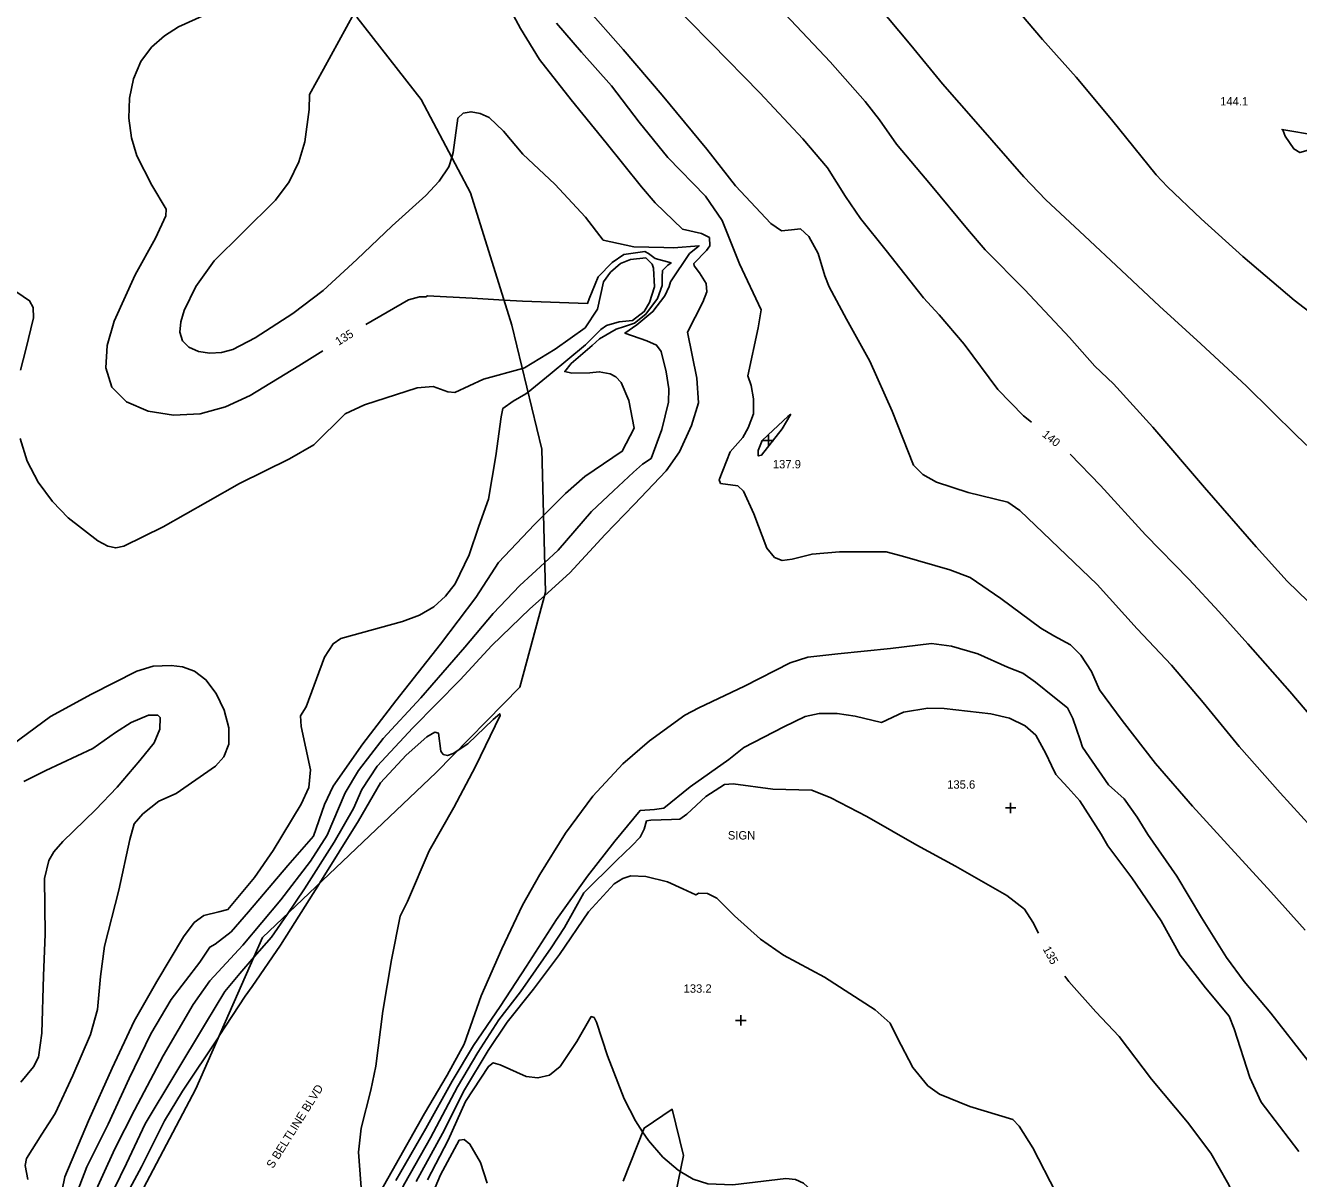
# Model space of a CAD drawing. Extents: x 1467615 to 2003689, y 770235 to 1108726.
# Drawn here: x 2002189.9 to 2002493.7, y 771186.6 to 771461.7 of the extents above; entities that cross this region are included whole.
import ezdxf

# ---------------------------------------------------------------- set-up
doc = ezdxf.new("R2010")
doc.units = 0
for name, color, linetype in [('RD_DTM_Major1', 7, 'Continuous'), ('RD_DTM_Major1_Lbl', 7, 'Continuous'), ('RD_DTM_Major2', 7, 'Continuous'), ('RD_DTM_Minor1', 7, 'Continuous'), ('RD_DTM_Minor2', 7, 'Continuous'), ('RD_DTM_Obscure', 7, 'Continuous'), ('RD_DTM_Spot_Elev', 7, 'Continuous'), ('RD_TX_Misc1', 7, 'Continuous')]:
    doc.layers.add(name, color=color, linetype=linetype)

msp = doc.modelspace()

# ---------------------------------------------------------------- linework, layer by layer
at = {"layer": 'RD_DTM_Major1'}
for points in [[(2002342.34, 771468.93), (2002353.63, 771457.43), (2002365.11, 771445.66), (2002375.42, 771434.7), (2002381.33, 771427.74), (2002385.6, 771420.94), (2002389.16, 771415.66), (2002395.3, 771408.03), (2002404.22, 771396.74), (2002407.95, 771392.71), (2002413.94, 771385.69), (2002421.93, 771374.85), (2002428.05, 771368.61), (2002429.95, 771367.07)], [(2002304.1, 771396.22), (2002308.52, 771395.96), (2002324.04, 771395.41), (2002324.4, 771396.51), (2002326.55, 771401.74), (2002329.88, 771405.17), (2002332.69, 771407.1), (2002337.7, 771407.76), (2002338.6, 771407.3), (2002340.17, 771406.14), (2002343.96, 771405.06), (2002343.15, 771404.5), (2002341.93, 771403.26), (2002341.83, 771401.75), (2002341.85, 771399.65), (2002340.69, 771396.61), (2002337.94, 771392.85), (2002335.21, 771390.73), (2002332.81, 771389.92), (2002330.89, 771389.28), (2002326.88, 771386.95), (2002325.1, 771385.4), (2002320.12, 771381.04), (2002318.58, 771379.14), (2002320.31, 771378.76), (2002324.6, 771378.87), (2002326.81, 771379.1), (2002329.4, 771378.64), (2002330.8, 771377.86), (2002332.08, 771376.52), (2002333.88, 771372.21), (2002335.18, 771365.64), (2002332.31, 771360.11), (2002323.37, 771354.08), (2002318.74, 771350.06), (2002313.49, 771344.82)], [(2002439.21, 771359.44), (2002446.49, 771351.95), (2002457.22, 771340.17), (2002467.64, 771329.55), (2002474.68, 771321.86), (2002481.62, 771314.18), (2002491.66, 771302.79), (2002499.47, 771293.65)], [(2002344.06, 771272.22), (2002346.05, 771272.29), (2002347.72, 771273.53), (2002352.22, 771277.77), (2002356.74, 771280.63), (2002358.77, 771280.72), (2002368.22, 771279.51), (2002377.59, 771279.23), (2002382.1, 771277.45), (2002390.68, 771272.96), (2002402.61, 771266.1), (2002411.87, 771261.11), (2002424.1, 771254.07), (2002428.3, 771250.88), (2002430.28, 771247.73), (2002431.69, 771245.14)], [(2002247.87, 771122.14), (2002247.97, 771122.38), (2002250.07, 771127.32), (2002255.82, 771138.4), (2002260.57, 771148.19), (2002263.62, 771155.77), (2002269.56, 771166.44), (2002275.82, 771176.87), (2002280.38, 771185.46), (2002286.53, 771196.24), (2002293, 771208.43), (2002297.86, 771216.63), (2002302.88, 771224.43), (2002308.03, 771231.08), (2002315.38, 771241.58), (2002318.55, 771246.47), (2002323.15, 771254.74), (2002330.92, 771262.48), (2002334.58, 771265.97), (2002336.61, 771268.06), (2002337.5, 771269.94), (2002338.11, 771271.89), (2002339.11, 771272.06), (2002344.06, 771272.22)], [(2002437.97, 771234.89), (2002438.87, 771233.58), (2002445.32, 771226.37), (2002450.88, 771220.42), (2002458.65, 771210.24), (2002467.21, 771200), (2002472.79, 771192.64), (2002476.77, 771185.62), (2002481.91, 771175.42), (2002484.21, 771170.88), (2002487.38, 771160.55), (2002491.78, 771148.03), (2002495.42, 771134.7)]]:
    msp.add_lwpolyline(points, dxfattribs=at)
at = {"layer": 'RD_DTM_Major2'}
for points in [[(2002237.87, 771466.62), (2002226.39, 771461.39), (2002223.04, 771459.25), (2002219.94, 771456.53), (2002217.4, 771453.14), (2002215.65, 771449.01), (2002214.72, 771444.4), (2002214.58, 771439.6), (2002215.18, 771434.91), (2002216.46, 771430.61), (2002220, 771423.64), (2002223.47, 771417.9), (2002223.41, 771416.31), (2002220.91, 771411), (2002216.05, 771402.22), (2002211.04, 771391.14), (2002209.41, 771385.38), (2002209.05, 771380), (2002210.47, 771375.4), (2002213.99, 771371.92), (2002219.13, 771369.68), (2002225.21, 771368.72), (2002231.56, 771369.07), (2002237.64, 771370.72), (2002243.49, 771373.4), (2002255.1, 771380.52), (2002260.87, 771384.12)], [(2002271.14, 771390.34), (2002281.27, 771396.24), (2002283.89, 771396.99), (2002285.46, 771396.96), (2002285.8, 771397.22), (2002296.48, 771396.67), (2002304.1, 771396.22)], [(2002313.49, 771344.82), (2002311.33, 771342.66), (2002302.74, 771333.56), (2002297.35, 771325.2), (2002288.94, 771314.08), (2002278.3, 771300.59), (2002270.36, 771290.33), (2002263.33, 771280.18), (2002261.27, 771275.79), (2002258.6, 771268.28), (2002252.48, 771261.25), (2002243.12, 771250.22), (2002238.94, 771245.46), (2002235.18, 771242.47), (2002233.86, 771241.79), (2002231.47, 771238.23), (2002224.65, 771229.25), (2002219.83, 771221.07), (2002214.59, 771210.47), (2002209.58, 771199.51), (2002204.55, 771189.34), (2002201.14, 771180.62)]]:
    msp.add_lwpolyline(points, dxfattribs=at)
at = {"layer": 'RD_DTM_Minor1'}
for points in [[(2002302.31, 771471.73), (2002308.06, 771461.02), (2002312.57, 771453.65), (2002320.13, 771444.01), (2002328.47, 771433.73), (2002336.88, 771423.22), (2002340.18, 771419.41), (2002346.71, 771413.13), (2002351.22, 771412.11), (2002353.13, 771411.11), (2002353.18, 771409.17), (2002352.4, 771408.01), (2002349.43, 771404.91), (2002349.51, 771404.35), (2002350.76, 771402.69), (2002352.33, 771400.15), (2002352.46, 771398.14), (2002351.54, 771395.71), (2002347.92, 771388.53), (2002350.12, 771377.53), (2002350.53, 771371.72), (2002348.82, 771366.25), (2002345.95, 771359.97), (2002342.81, 771355.43), (2002335.16, 771347.38), (2002328.25, 771340.22), (2002319.77, 771331.12), (2002313.73, 771325.64)], [(2002323.56, 771466.18), (2002332.5, 771455.98), (2002341.82, 771445.11), (2002352.51, 771432.2), (2002359.32, 771423.48), (2002367.75, 771414.44), (2002370.34, 771412.74), (2002372.7, 771412.99), (2002374.84, 771413.23), (2002376.84, 771411.41), (2002379.05, 771407.29), (2002380.66, 771401.98), (2002381.68, 771399.37), (2002385.81, 771391.68), (2002391.41, 771381.6), (2002396.73, 771369.71), (2002401.83, 771356.83), (2002404.06, 771354.59), (2002407.3, 771352.75), (2002414.86, 771350.26), (2002424.37, 771347.98), (2002427.17, 771345.99), (2002434.61, 771338.9), (2002445.63, 771328.29), (2002455.23, 771317.78), (2002463.43, 771309.07), (2002470.93, 771300.18), (2002479.54, 771289.67), (2002489.33, 771278.64), (2002496.7, 771270.53)], [(2002371.22, 771464.4), (2002381.95, 771453.09), (2002390.31, 771443.56), (2002393.69, 771439.21), (2002397.75, 771433.43), (2002405.86, 771423.76), (2002414.71, 771413.09), (2002418.95, 771408.18), (2002428.42, 771398.65), (2002439.04, 771387.28), (2002445.09, 771380.4), (2002449.55, 771376.2), (2002458.95, 771365.86), (2002471.31, 771351.44), (2002483.57, 771337.31), (2002491.04, 771329.14), (2002500.97, 771319.5)], [(2002393.02, 771466.8), (2002401.21, 771457), (2002408.75, 771447.83), (2002416.68, 771438.72), (2002428.17, 771425.61), (2002433.43, 771420.14), (2002442.67, 771411.55), (2002451.44, 771403.25), (2002460.56, 771394.74), (2002470.44, 771385.76), (2002481.28, 771375.64), (2002493.23, 771363.92), (2002504.42, 771353.24)], [(2002425.74, 771466.46), (2002432.58, 771458.38), (2002440.61, 771449.42), (2002449.06, 771439.28), (2002459.77, 771426.09), (2002462.43, 771423.19), (2002470.48, 771415.61), (2002480.44, 771406.64), (2002492.65, 771396.18), (2002503.6, 771387.8)], [(2002316.61, 771462.31), (2002322.58, 771455.36), (2002329.71, 771447.37), (2002336.33, 771438.69), (2002343.21, 771430.25), (2002352.19, 771421.01), (2002356.18, 771415.21), (2002360.26, 771404.88), (2002365.47, 771393.85), (2002364.71, 771389.61), (2002362.29, 771378.11), (2002363.05, 771375.8), (2002363.67, 771372.61), (2002363.63, 771369.02), (2002362.38, 771365.69), (2002361.09, 771363.4), (2002358.06, 771359.97), (2002355.43, 771353.27), (2002355.77, 771352.46), (2002359.87, 771351.89), (2002361.23, 771350.57), (2002363.68, 771345.19), (2002366.8, 771337.02), (2002368.66, 771334.74), (2002370.47, 771334.09), (2002372.85, 771334.38), (2002377.6, 771335.57), (2002384.15, 771336.15), (2002395.31, 771336.1), (2002399.23, 771335.12), (2002410.48, 771331.83), (2002415.36, 771330.02), (2002422.69, 771325.01), (2002432.18, 771317.9), (2002435.33, 771316.05), (2002439.26, 771313.89), (2002441.76, 771311.48), (2002444.31, 771307.6), (2002446.23, 771303.21), (2002451.6, 771295.86), (2002459.6, 771285.57), (2002468.43, 771275.45), (2002476.76, 771266.31), (2002487.12, 771255), (2002495.3, 771245.85)], [(2002291.61, 771430.25), (2002291.98, 771431.42), (2002293.05, 771439.64), (2002294.35, 771440.83), (2002296.23, 771441.16), (2002298.39, 771440.76), (2002300.52, 771439.76), (2002304, 771436.52), (2002308.56, 771431.04), (2002316.21, 771423.86), (2002323.53, 771415.95), (2002327.79, 771410.51), (2002335.06, 771408.94), (2002342.27, 771408.77), (2002344.54, 771408.7), (2002350.65, 771409.15), (2002348.38, 771407.3), (2002343.79, 771400.55), (2002343.53, 771399.43), (2002342.47, 771397.23), (2002339.64, 771393.46), (2002335.77, 771390.27), (2002332.95, 771388.33), (2002338.14, 771386.5), (2002340.52, 771385.41), (2002341.59, 771383.96), (2002342.78, 771379.04), (2002343.42, 771374.99), (2002343.32, 771371.85), (2002341.73, 771365.28), (2002339.2, 771358.43), (2002337.17, 771357.06), (2002334.98, 771355.1), (2002330.18, 771350.69), (2002324.97, 771345.77), (2002317, 771336.5), (2002313.78, 771333.52)], [(2002490.5, 771435.32), (2002492.57, 771432.28), (2002494.04, 771431.39), (2002496.54, 771432.15), (2002499.46, 771433.87), (2002499.31, 771434.95), (2002498.23, 771435.47), (2002489.77, 771436.92), (2002490.09, 771436.57), (2002490.5, 771435.32)], [(2002308.47, 771379.87), (2002308.96, 771380), (2002316.27, 771384.5), (2002323.43, 771389.57), (2002326.39, 771394.07), (2002327.81, 771400.56), (2002329.5, 771402.84), (2002331.92, 771404.91), (2002334.24, 771405.86), (2002337.93, 771406.25), (2002339.46, 771404.78), (2002339.73, 771403.84), (2002340.04, 771399.34), (2002338.84, 771395.6), (2002337.56, 771393.47), (2002334.72, 771391.35), (2002331.54, 771391.05), (2002328.52, 771390.11), (2002327.2, 771389.17), (2002323.52, 771385.51), (2002315.08, 771378.49), (2002309.83, 771374.22)], [(2002372.52, 771369), (2002370.48, 771365.46), (2002365.55, 771359.22), (2002364.76, 771359), (2002364.77, 771360.34), (2002365.74, 771362.66), (2002368.29, 771365.18), (2002371.8, 771368.39), (2002372.52, 771369)], [(2002271.21, 771177.42), (2002277.37, 771188.42), (2002285.1, 771202.06), (2002290.51, 771211.24), (2002294.54, 771218.66), (2002298.66, 771230.19), (2002303.53, 771241.34), (2002308.48, 771251.78), (2002312.62, 771259.11), (2002318.74, 771269), (2002325.25, 771277.82), (2002332.45, 771285.56), (2002338.78, 771291.03), (2002347.22, 771297.14), (2002350.58, 771298.93), (2002361.52, 771304.07), (2002372.38, 771309.6), (2002376.64, 771311), (2002383.78, 771311.79), (2002396.35, 771313.06), (2002406.13, 771314.22), (2002410.93, 771313.62), (2002417.17, 771311.74), (2002424.25, 771308.59), (2002427.93, 771307.17), (2002430.96, 771305.03), (2002435.47, 771301.39), (2002438.61, 771298.88), (2002439.89, 771296.38), (2002441.64, 771291.26), (2002442.14, 771289.51), (2002448.38, 771280.53), (2002452.07, 771277.2), (2002455.22, 771272.81), (2002457.73, 771268.67), (2002464.64, 771258.73), (2002470.59, 771248.85), (2002476.55, 771239.33), (2002480.71, 771233.56), (2002487.08, 771226.04), (2002495.93, 771214.74)], [(2002270.19, 771182.25), (2002269.37, 771192.84), (2002270.01, 771198.55), (2002272.27, 771207.64), (2002273.51, 771213.34), (2002275.19, 771226.48), (2002277.23, 771238.79), (2002279.28, 771249.17), (2002281.02, 771252.65), (2002286.26, 771264.78), (2002292.13, 771275.1), (2002297.32, 771284.88), (2002303.19, 771297.04), (2002303.07, 771297.48), (2002301.51, 771296.13), (2002295.42, 771290.31), (2002292.94, 771288.62)], [(2002278.29, 771186.11), (2002285.45, 771198.53), (2002291.68, 771209.77), (2002296.82, 771218.32), (2002303.14, 771227.61), (2002309.48, 771237.25), (2002316.63, 771248.36), (2002324, 771258.76), (2002330.56, 771267.11), (2002336.56, 771274.37), (2002340.03, 771274.65), (2002342.22, 771274.94), (2002348.52, 771280.01), (2002357.72, 771286.59), (2002361.34, 771289.41), (2002370.87, 771294.34), (2002376, 771296.83), (2002379.31, 771297.54), (2002383.59, 771297.54), (2002387.92, 771296.9), (2002394.2, 771295.38), (2002399.44, 771297.83), (2002405.27, 771298.82), (2002409.11, 771298.77), (2002420.29, 771297.44), (2002424.73, 771296.44), (2002428.51, 771294.56), (2002431.03, 771292.33), (2002433.39, 771287.97), (2002434.73, 771285.12), (2002435.81, 771283.01), (2002438.65, 771279.9), (2002441.51, 771276.7), (2002446.64, 771268.78), (2002448.18, 771265.99), (2002453.94, 771258.3), (2002460.93, 771248.09), (2002465.44, 771239.89), (2002471.53, 771232.1), (2002477.16, 771225.29), (2002478.36, 771222.25), (2002482.13, 771210.65), (2002484.78, 771204.76), (2002489.17, 771199.09), (2002493.82, 771193.05)], [(2002283.09, 771185.84), (2002289.41, 771197.29), (2002294.62, 771207.74), (2002300.34, 771217.11), (2002304.82, 771223.89), (2002311.13, 771231.74), (2002317.31, 771240.05), (2002324.27, 771250.2), (2002330.39, 771256.92), (2002332.45, 771258.2), (2002334.39, 771258.78), (2002337.97, 771258.61), (2002343.08, 771257.4), (2002346.75, 771255.7), (2002349.85, 771254.26), (2002350.6, 771254.68), (2002352.64, 771254.56), (2002354.85, 771253.48), (2002359.11, 771249.26), (2002365.28, 771243.68), (2002370.81, 771239.89), (2002380.59, 771234.62), (2002392.7, 771226.82), (2002396.28, 771223.63), (2002397.9, 771220.2), (2002401.66, 771213.05), (2002405.26, 771208.66), (2002407.99, 771206.71), (2002415.28, 771203.77), (2002425.5, 771200.67), (2002427.08, 771199.09), (2002430.3, 771193.91), (2002435.8, 771183.21)], [(2002260.07, 771256.98), (2002250.78, 771242.24), (2002243.94, 771232.37), (2002242.28, 771230.08), (2002236.14, 771220.58)], [(2002252.31, 771249.6), (2002248.56, 771244.17), (2002244.45, 771239.43)], [(2002285.79, 771186.22), (2002290.72, 771195.75), (2002294.89, 771204.94), (2002300.42, 771213.32), (2002301.52, 771214.18), (2002303.14, 771213.67), (2002309.37, 771210.91), (2002312.18, 771210.56), (2002314.96, 771211.26), (2002317.47, 771213.29), (2002321.43, 771219.29), (2002324.92, 771225.23), (2002325.6, 771225.02), (2002326.15, 771223.88), (2002328.82, 771215.84), (2002332.77, 771205.58), (2002335.44, 771200.33), (2002337.18, 771197.7)], [(2002286.66, 771181.93), (2002288.91, 771187.42), (2002293.36, 771195.68), (2002294.58, 771195.87), (2002295.93, 771194.78), (2002298.51, 771190.4), (2002300.1, 771185.49)], [(2002346.15, 771188.23), (2002349.24, 771186.4), (2002352.73, 771185.28), (2002358.73, 771185.06), (2002371.37, 771186.57), (2002373.65, 771186.36), (2002375.57, 771185.44), (2002378.41, 771182.8), (2002380.99, 771179.47), (2002382.07, 771175.83), (2002382.31, 771170.22), (2002382.31, 771170.08)]]:
    msp.add_lwpolyline(points, dxfattribs=at)
at = {"layer": 'RD_DTM_Minor2'}
for points in [[(2002268.32, 771464.69), (2002261.02, 771451.34), (2002257.7, 771445.26), (2002257.61, 771441.69), (2002256.52, 771433.94), (2002255.11, 771429.19), (2002252.83, 771424.44), (2002249.58, 771420.03), (2002241.67, 771412.26), (2002234.88, 771405.54), (2002230.54, 771399.48), (2002227.74, 771393.71), (2002226.92, 771390.99), (2002226.72, 771388.55), (2002227.34, 771386.5), (2002228.9, 771384.96), (2002231.17, 771383.97), (2002233.87, 771383.54), (2002236.68, 771383.7), (2002239.38, 771384.43), (2002244.66, 771387.2), (2002253.71, 771393.02), (2002260.91, 771398.48), (2002268.94, 771405.91), (2002277.39, 771413.94), (2002285.44, 771421.17), (2002288.64, 771424.58), (2002290.88, 771427.98), (2002291.61, 771430.25)], [(2002186.3, 771399.16), (2002190.84, 771396.04), (2002191.68, 771394.4), (2002191.81, 771391.99), (2002189.92, 771384.38), (2002188.68, 771379.51)], [(2002188.62, 771363.18), (2002190.31, 771357.79), (2002192.89, 771352.73), (2002196.29, 771348.17), (2002200.1, 771344.23), (2002207.11, 771338.77), (2002209.5, 771337.47), (2002211.4, 771337.07), (2002213.31, 771337.46), (2002222.74, 771342.08), (2002233.38, 771348.16), (2002240.97, 771352.43), (2002252.91, 771358.35), (2002258.7, 771361.62), (2002266.17, 771369.03), (2002270.81, 771371.22), (2002283.34, 771375.25), (2002287.16, 771375.55), (2002290.7, 771374.34), (2002292.38, 771374.13), (2002299.18, 771377.32), (2002308.47, 771379.87)], [(2002309.83, 771374.22), (2002309.32, 771373.8), (2002306.28, 771372.04), (2002303.81, 771370.35), (2002303.37, 771368.35), (2002302.16, 771359.04), (2002300.38, 771348.68), (2002298.04, 771342.21), (2002295.8, 771335.43), (2002292.39, 771328.51), (2002290.12, 771325.55), (2002287.34, 771323.02), (2002283.93, 771321), (2002279.88, 771319.5), (2002265.12, 771315.46), (2002263.3, 771314.18), (2002261.25, 771310.95), (2002256.88, 771299.1), (2002255.49, 771296.96), (2002255.66, 771294.45), (2002257.89, 771284.09), (2002257.49, 771279.86), (2002255.68, 771275.93), (2002249.02, 771264.86), (2002244.52, 771258.4), (2002238.2, 771250.79), (2002236.01, 771250.19), (2002232.41, 771249.33), (2002230.16, 771247.7), (2002227.59, 771244.28), (2002221.26, 771233.57), (2002215.79, 771224.08), (2002210.57, 771212.89), (2002204.93, 771200.36), (2002199.24, 771186.94), (2002197.39, 771177.64)], [(2002313.78, 771333.52), (2002307.9, 771328.09), (2002301.52, 771321.41), (2002294.72, 771313.39), (2002284.25, 771301.3), (2002275.23, 771291.54), (2002269.34, 771283.9), (2002266.14, 771278.6), (2002261.86, 771268.53), (2002257.94, 771262.3), (2002250.83, 771253.06), (2002241.72, 771242.24), (2002233.85, 771233.78), (2002229.88, 771228.1), (2002222.77, 771215.81), (2002215.91, 771202.9), (2002211.17, 771193.64), (2002205.08, 771180.17), (2002199.69, 771166.89), (2002195.13, 771155.06), (2002193.65, 771151.28)], [(2002313.73, 771325.64), (2002310.27, 771322.5), (2002301.22, 771313.73), (2002293.63, 771305.57), (2002282.33, 771294.12), (2002273.81, 771284.96), (2002270.17, 771279.44), (2002268.13, 771274.87), (2002263.52, 771266.85), (2002256.5, 771255.66), (2002252.31, 771249.6)], [(2002186.72, 771290.06), (2002195.85, 771296.83), (2002205.61, 771302.17), (2002216.43, 771307.65), (2002220.34, 771308.81), (2002224.66, 771309.02), (2002227.36, 771308.68), (2002230.2, 771307.64), (2002232.94, 771305.58), (2002235.39, 771302.33), (2002237.29, 771298.31), (2002238.37, 771294.09), (2002238.39, 771290.24), (2002237.2, 771287.21), (2002235.2, 771284.96), (2002225.84, 771278.46), (2002221.74, 771276.64), (2002217.89, 771273.57), (2002215.82, 771271.17), (2002214.77, 771267.45), (2002212.17, 771255.34), (2002208.71, 771242.02), (2002207.79, 771234.8), (2002207.04, 771226.93), (2002205.4, 771220.96), (2002201.21, 771211.15), (2002196.92, 771202.11), (2002193.8, 771197.17), (2002190.09, 771191.34), (2002189.78, 771189.64), (2002190.46, 771186.33)], [(2002189.48, 771281.29), (2002194.73, 771283.97), (2002205.98, 771289.15), (2002211.39, 771293.04), (2002215.1, 771295.38), (2002219.23, 771297.11), (2002221.45, 771297.18), (2002222.05, 771296.55), (2002221.91, 771293.82), (2002220.6, 771290.52), (2002217.2, 771286.31), (2002211.76, 771279.97), (2002206.62, 771274.53), (2002198.77, 771266.97), (2002196.65, 771264.55), (2002195.44, 771262.44), (2002194.42, 771258.14), (2002194.56, 771244.86), (2002194.21, 771234.92), (2002193.8, 771221.27), (2002193, 771215.55), (2002191.77, 771213.18), (2002188.76, 771209.54)], [(2002292.94, 771288.62), (2002291.99, 771287.98), (2002290.62, 771287.55), (2002289.59, 771287.72), (2002288.99, 771288.54), (2002288.48, 771292.81), (2002287.54, 771293.07), (2002285.69, 771292.01), (2002280.71, 771287.61), (2002274.62, 771281.02), (2002269.33, 771271.9), (2002260.14, 771257.1), (2002260.07, 771256.98)], [(2002244.45, 771239.43), (2002241.07, 771235.53), (2002237.45, 771231.16), (2002232.84, 771223.55), (2002225.52, 771211.4), (2002218.44, 771199.62), (2002213.98, 771190.17), (2002208.1, 771178.05), (2002201.97, 771166.09), (2002198.73, 771158.65)], [(2002236.14, 771220.58), (2002236, 771220.37), (2002227.36, 771207.4), (2002223.07, 771200.33), (2002217.53, 771189.32), (2002210.27, 771175.78), (2002206.56, 771168.85)], [(2002337.18, 771197.7), (2002338.56, 771195.63), (2002342.01, 771191.66), (2002345.62, 771188.55), (2002346.15, 771188.23)]]:
    msp.add_lwpolyline(points, dxfattribs=at)
at = {"layer": 'RD_DTM_Obscure'}
for points in [[(2002217.27, 771182.77), (2002230.57, 771207.93), (2002246.48, 771244.05), (2002287.91, 771283.49), (2002307.89, 771303.86), (2002313.96, 771326.5), (2002313.09, 771360.66), (2002305.98, 771390.23), (2002296.08, 771421.78), (2002284.29, 771444.08), (2002268.94, 771463.71)], [(2002332.55, 771185.91), (2002337.54, 771198.59), (2002344.26, 771203.09), (2002346.96, 771192.08), (2002344.35, 771179.61)]]:
    msp.add_lwpolyline(points, dxfattribs=at)
at = {"layer": 'RD_DTM_Spot_Elev'}
for p, q in [((2002367.21, 771361.45), (2002367.21, 771363.95)), ((2002365.96, 771362.7), (2002368.46, 771362.7)), ((2002425, 771273.75), (2002425, 771276.25)), ((2002423.75, 771275), (2002426.25, 771275)), ((2002359.36, 771224.3), (2002361.86, 771224.3)), ((2002360.61, 771223.05), (2002360.61, 771225.55))]:
    msp.add_line(p, q, dxfattribs=at)

# ---------------------------------------------------------------- texts
at = {"layer": 'RD_DTM_Major1_Lbl'}
for s, rotation, p in [('135', 31.93, (2002264.59, 771385.26)), ('140', 321.0489, (2002432.36, 771363.84)), ('135', 298.5345, (2002432.61, 771241.35))]:
    msp.add_text(s, height=2, rotation=rotation, dxfattribs=at).set_placement(p)
at = {"layer": 'RD_DTM_Spot_Elev'}
for s, p in [('144.1', (2002475.01, 771442.64)), ('137.9', (2002368.25, 771356.04)), ('135.6', (2002409.86, 771279.6)), ('133.2', (2002346.95, 771230.9))]:
    msp.add_text(s, height=2, dxfattribs=at).set_placement(p)
at = {"layer": 'RD_TX_Misc1'}
msp.add_text('SIGN', height=2, dxfattribs=at).set_placement((2002357.52, 771267.47))
msp.add_text('S BELTLINE BLVD', height=2, rotation=57.9946, dxfattribs=at).set_placement((2002248.93, 771188.8))

doc.saveas('drawing.dxf')
